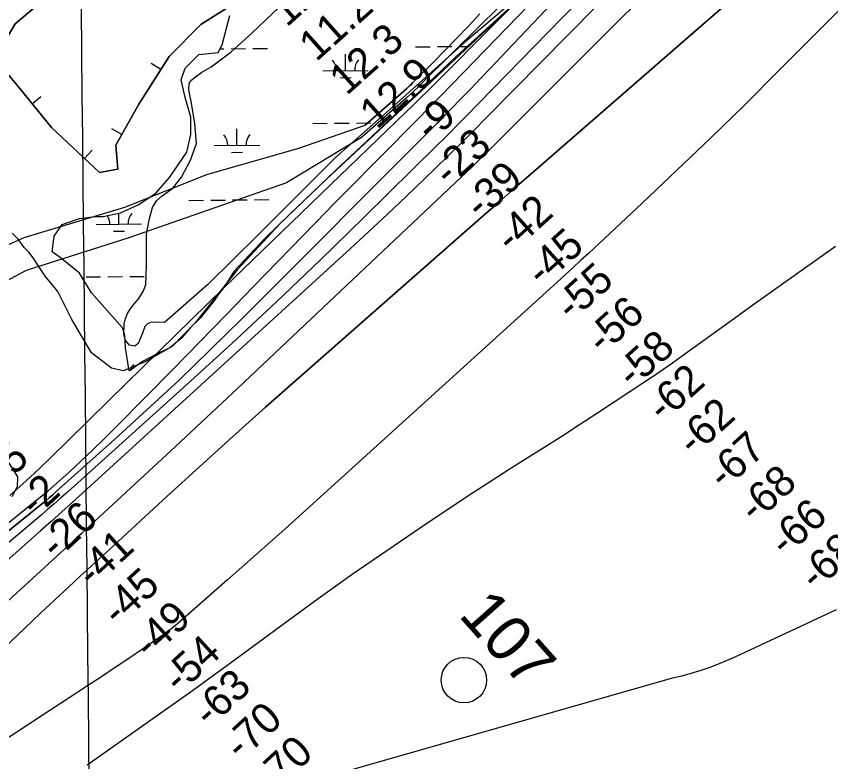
# Model space of a CAD drawing. Extents: x 3625074 to 3663148, y 511451 to 537151.
# Drawn here: x 3644919 to 3646711, y 523409 to 525048 of the extents above; entities that cross this region are included whole.
import ezdxf

# ---------------------------------------------------------------- set-up
doc = ezdxf.new("R2010")
doc.units = 0
for name, color, linetype in [('V-BORW-LINE', 7, 'Continuous'), ('V-GRID-MAJR', 7, 'Continuous'), ('V-RIVR-EDGE', 7, 'Continuous'), ('V-RIVR-IDEN', 7, 'Continuous'), ('V-RIVR-MILE', 7, 'Continuous'), ('V-RIVR-RANG', 7, 'Continuous'), ('V-SITE-VEGE', 7, 'Continuous'), ('V-TOPO-DPTH', 7, 'Continuous'), ('V-TOPO-MAJR', 7, 'Continuous'), ('V-TOPO-MINR', 7, 'Continuous'), ('V-TOPO-WATR', 7, 'Continuous'), ('V-WETL-SWMP', 7, 'Continuous')]:
    doc.layers.add(name, color=color, linetype=linetype)

msp = doc.modelspace()

# ---------------------------------------------------------------- linework, layer by layer
at = {"layer": 'V-BORW-LINE'}
for p, q in [((3645236.7, 524931), (3645215.6, 524944.4)), ((3644953.7, 524855.9), (3644973, 524871.7)), ((3645151.1, 524788.1), (3645129.3, 524800.4)), ((3645068.6, 524735.7), (3645085.7, 524754))]:
    msp.add_line(p, q, dxfattribs=at)
for points in [[(3645416.6, 525088.6), (3645324.6, 525030.4), (3645255, 524959.9), (3645188.7, 524855.3), (3645137.9, 524764.5), (3645142.5, 524712.3), (3645101.9, 524704.5), (3644996.6, 524803.3), (3644926.5, 524889.2), (3644870.6, 524955), (3644916.3, 525031.6), (3645018.6, 525118.2)], [(3645018.6, 525118.2), (3644916.3, 525031.6), (3644870.6, 524955), (3644926.5, 524889.2), (3644996.6, 524803.3), (3645101.9, 524704.5), (3645142.5, 524712.3), (3645137.9, 524764.5), (3645188.7, 524855.3), (3645255, 524959.9), (3645324.6, 525030.4), (3645416.6, 525088.6)]]:
    msp.add_lwpolyline(points, dxfattribs=at)
at = {"layer": 'V-GRID-MAJR'}
msp.add_spline([(3645143, 517019), (3645082.2, 523076.2), (3645021.4, 529136.9), (3644995.2, 531741.3)], degree=3, dxfattribs=at)
at = {"layer": 'V-RIVR-EDGE'}
for points in [[(3646153.5, 525201.8), (3645944.1, 525009.3), (3645820.7, 524893.8), (3645601.4, 524689.7), (3645498.9, 524591.9), (3645405.5, 524491.1), (3645312.1, 524373.7), (3645262.9, 524322.9), (3645202.2, 524288.1), (3645154.3, 524268.7), (3645128, 524274.2), (3645109, 524289), (3645084.6, 524308), (3645041.3, 524381.7), (3645010.2, 524443), (3644982.7, 524476.8), (3644955.8, 524516.7), (3644946.6, 524529.6), (3644936.3, 524539.4), (3644922.2, 524559), (3644910, 524571.3)], [(3644900.2, 524068.9), (3644921.5, 524035.2), (3644920.9, 524013.1), (3644909.2, 523991.1)]]:
    msp.add_lwpolyline(points, dxfattribs=at)
at = {"layer": 'V-RIVR-MILE'}
msp.add_circle((3645903.7, 523588.3), 50, dxfattribs=at)
at = {"layer": 'V-SITE-VEGE'}
for points in [[(3645391.3, 524970), (3645437.2, 525011.4), (3645526.6, 525096.7), (3645590, 525152), (3645730.5, 525280.3), (3645899.9, 525442.9), (3645931.2, 525482), (3645947.8, 525508.5), (3645953, 525531)], [(3646015.3, 525084.5), (3645904.4, 524989.9), (3645741.4, 524844.3), (3645621.2, 524737.6), (3645452.3, 524569.1), (3645339.8, 524457.3), (3645245.2, 524374.7), (3645220.1, 524375.6), (3645214.2, 524374.5), (3645207.5, 524371.7), (3645201.6, 524366.2), (3645196.8, 524351.2), (3645190.8, 524337.3), (3645186.9, 524328.6), (3645179.4, 524323.1), (3645168.3, 524325.1), (3645158.8, 524335.4), (3645155.7, 524348.1), (3645156.5, 524371.4), (3645159.3, 524383.6), (3645163.2, 524394.7), (3645169.2, 524403.8), (3645175.9, 524412.9), (3645188.6, 524427.5), (3645198.9, 524444.1), (3645204, 524458.7), (3645205.7, 524498.6), (3645205.4, 524569.4), (3645212.1, 524603.7), (3645218.9, 524627.5), (3645227.6, 524642.1), (3645239.5, 524653.1), (3645263.2, 524670.5), (3645282.2, 524694.2), (3645302.4, 524732.1), (3645315.1, 524768.1), (3645312, 524813.5), (3645303.8, 524861), (3645298.3, 524886.3), (3645299.5, 524900.5), (3645303.1, 524907.2), (3645312.9, 524915.1), (3645327.2, 524925), (3645347.8, 524936.8), (3645391.3, 524970)]]:
    msp.add_lwpolyline(points, dxfattribs=at)
at = {"layer": 'V-TOPO-DPTH'}
for points in [[(3644441.3, 523543.7), (3644974.5, 523975.3), (3644982.8, 523982), (3644990.9, 523988.9), (3644999, 523995.8), (3645006.9, 524002.9), (3645135, 524117.4), (3645206.3, 524182.4), (3645277, 524248.1), (3645346.5, 524315.1), (3645415.3, 524382.8), (3645844.9, 524812.9), (3645848.5, 524816.4), (3645852, 524820), (3645855.5, 524823.6), (3645859, 524827.2), (3645896.5, 524865.9), (3645918.7, 524889), (3645940.9, 524912), (3645963, 524935.1), (3645985.1, 524958.3), (3646663.3, 525672.6)], [(3646663.3, 525672.6), (3645985.1, 524958.3), (3645963, 524935.1), (3645940.9, 524912), (3645918.7, 524889), (3645896.5, 524865.9), (3645859, 524827.2), (3645855.5, 524823.6), (3645852, 524820), (3645848.5, 524816.4), (3645844.9, 524812.9), (3645415.3, 524382.8), (3645346.5, 524315.1), (3645277, 524248.1), (3645206.3, 524182.4), (3645135, 524117.4), (3645006.9, 524002.9), (3644999, 523995.8), (3644990.9, 523988.9), (3644982.8, 523982), (3644974.5, 523975.3), (3644441.3, 523543.7)], [(3646675.6, 525557.3), (3645952.9, 524824.9), (3645925.3, 524797), (3645897.5, 524769.3), (3645869.5, 524741.7), (3645841.4, 524714.3), (3645817, 524690.7), (3645776.5, 524651.7), (3645735.7, 524612.9), (3645694.6, 524574.6), (3645653.2, 524536.5), (3645065.2, 524000.3), (3645042, 523979.3), (3645018.8, 523958.3), (3644995.5, 523937.5), (3644972.2, 523916.7), (3644897.9, 523850.8)], [(3646675.6, 525557.3), (3645952.9, 524824.9), (3645925.3, 524797), (3645897.5, 524769.3), (3645869.5, 524741.7), (3645841.4, 524714.3), (3645817, 524690.7), (3645776.5, 524651.7), (3645735.7, 524612.9), (3645694.6, 524574.6), (3645653.2, 524536.5), (3645065.2, 524000.3), (3645042, 523979.3), (3645018.8, 523958.3), (3644995.5, 523937.5), (3644972.2, 523916.7), (3644897.9, 523850.8)], [(3644904.4, 523994.5), (3644926.9, 524014.3), (3644949.2, 524034.5), (3644971.1, 524055.1), (3644992.7, 524075.9), (3645162.2, 524242.3), (3645268.6, 524346.3), (3645375.1, 524450.2), (3645482, 524553.7), (3645589, 524657.1), (3645776.2, 524837.3), (3645792.3, 524852.9), (3645808.4, 524868.6), (3645824.3, 524884.4), (3645840.2, 524900.3), (3646099.8, 525162.1)], [(3646099.8, 525162.1), (3645840.2, 524900.3), (3645824.3, 524884.4), (3645808.4, 524868.6), (3645792.3, 524852.9), (3645776.2, 524837.3), (3645589, 524657.1), (3645482, 524553.7), (3645375.1, 524450.2), (3645268.6, 524346.3), (3645162.2, 524242.3), (3644992.7, 524075.9), (3644971.1, 524055.1), (3644949.2, 524034.5), (3644926.9, 524014.3), (3644904.4, 523994.5)], [(3644831.5, 523699.4), (3645042.5, 523892.8), (3645052.4, 523901.8), (3645062.2, 523910.9), (3645072, 523919.9), (3645081.8, 523929), (3645200.1, 524038.2), (3645268.9, 524102.1), (3645337.6, 524166), (3645406.1, 524230.2), (3645474.4, 524294.6), (3645910.2, 524706.2), (3645922, 524717.4), (3645933.8, 524728.8), (3645945.5, 524740.3), (3645957.1, 524751.8), (3646122.3, 524916.7), (3646216.4, 525010.9), (3646310.4, 525105.1)], [(3644831.5, 523699.4), (3645042.5, 523892.8), (3645052.4, 523901.8), (3645062.2, 523910.9), (3645072, 523919.9), (3645081.8, 523929), (3645200.1, 524038.2), (3645268.9, 524102.1), (3645337.6, 524166), (3645406.1, 524230.2), (3645474.4, 524294.6), (3645910.2, 524706.2), (3645922, 524717.4), (3645933.8, 524728.8), (3645945.5, 524740.3), (3645957.1, 524751.8), (3646122.3, 524916.7), (3646216.4, 525010.9), (3646310.4, 525105.1)], [(3646495, 525087.9), (3646413.4, 525016), (3646051.7, 524701.8), (3646025.4, 524678.9), (3645999.2, 524656), (3645972.9, 524633), (3645946.7, 524610), (3645540.2, 524252.8), (3645467.4, 524188.4), (3645394.8, 524123.6), (3645322.7, 524058.3), (3645250.9, 523992.7), (3645124.1, 523875.9), (3645115.9, 523868.5), (3645107.8, 523861), (3645099.6, 523853.5), (3645091.5, 523846), (3645083.3, 523838.6), (3645075.1, 523831.1), (3645067, 523823.6), (3645058.8, 523816.1), (3645034.2, 523793.4), (3645013.8, 523774.5), (3644993.4, 523755.6), (3644973.1, 523736.5), (3644952.9, 523717.4), (3644697.3, 523474.3)], [(3644697.3, 523474.3), (3644952.9, 523717.4), (3644973.1, 523736.5), (3644993.4, 523755.6), (3645013.8, 523774.5), (3645034.2, 523793.4), (3645058.8, 523816.1), (3645067, 523823.6), (3645075.1, 523831.1), (3645083.3, 523838.6), (3645091.5, 523846), (3645099.6, 523853.5), (3645107.8, 523861), (3645115.9, 523868.5), (3645124.1, 523875.9), (3645250.9, 523992.7), (3645322.7, 524058.3), (3645394.8, 524123.6), (3645467.4, 524188.4), (3645540.2, 524252.8), (3645946.7, 524610), (3645972.9, 524633), (3645999.2, 524656), (3646025.4, 524678.9), (3646051.7, 524701.8), (3646413.4, 525016), (3646495, 525087.9)], [(3645686.6, 524808.6), (3645777.8, 524889.6), (3645781.1, 524892.5), (3645784.3, 524895.5), (3645787.4, 524898.5), (3645790.5, 524901.5), (3645836.6, 524947.3), (3645862.6, 524973.4), (3645888.3, 524999.8), (3645913.7, 525026.4), (3645938.9, 525053.3)], [(3644172, 523524.5), (3644353.2, 523733.8), (3644425.8, 523927.3), (3644530.2, 524256), (3644575.5, 524350.5), (3644643.3, 524413.5), (3644733.5, 524471.8), (3644936.5, 524561.4), (3645157.5, 524628.5), (3645337.9, 524700.1), (3645540.8, 524758.2), (3645686.6, 524808.6)]]:
    msp.add_lwpolyline(points, dxfattribs=at)
at = {"layer": 'V-TOPO-MAJR'}
msp.add_lwpolyline([(3646750.5, 525082.7), (3646595.3, 524927.2), (3646521.3, 524853.8), (3646446.9, 524780.9), (3646371.6, 524708.9), (3646295.8, 524637.3), (3646177.6, 524526.8), (3646160.5, 524511), (3646143.4, 524495.2), (3646126.3, 524479.4), (3646109.1, 524463.8), (3645634.7, 524033.1), (3645572.3, 523976.7), (3645509.6, 523920.5), (3645446.6, 523864.6), (3645383.4, 523808.9), (3645268.1, 523707.9), (3645262.4, 523703), (3645256.5, 523698.3), (3645250.5, 523693.8), (3645244.3, 523689.4), (3645196.8, 523656.7), (3645166.7, 523636.2), (3645136.6, 523615.9), (3645106.3, 523595.8), (3645075.8, 523575.8), (3644973.5, 523509.3), (3644892.4, 523455.4)], dxfattribs=at)
at = {"layer": 'V-TOPO-MINR'}
for points in [[(3646663.3, 525672.6), (3645985.1, 524958.3), (3645963, 524935.1), (3645940.9, 524912), (3645918.7, 524889), (3645896.5, 524865.9), (3645859, 524827.2), (3645855.5, 524823.6), (3645852, 524820), (3645848.5, 524816.4), (3645844.9, 524812.9), (3645415.3, 524382.8), (3645346.5, 524315.1), (3645277, 524248.1), (3645206.3, 524182.4), (3645135, 524117.4), (3645006.9, 524002.9), (3644999, 523995.8), (3644990.9, 523988.9), (3644982.8, 523982), (3644974.5, 523975.3), (3644441.3, 523543.7)], [(3646675.6, 525557.3), (3645952.9, 524824.9), (3645925.3, 524797), (3645897.5, 524769.3), (3645869.5, 524741.7), (3645841.4, 524714.3), (3645817, 524690.7), (3645776.5, 524651.7), (3645735.7, 524612.9), (3645694.6, 524574.6), (3645653.2, 524536.5), (3645065.2, 524000.3), (3645042, 523979.3), (3645018.8, 523958.3), (3644995.5, 523937.5), (3644972.2, 523916.7), (3644897.9, 523850.8)], [(3646403.2, 525440.3), (3645878.7, 524899.9), (3645853.1, 524873.6), (3645827.4, 524847.4), (3645801.6, 524821.3), (3645775.8, 524795.3), (3645744, 524763.3), (3645702.2, 524721.3), (3645660.6, 524679.2), (3645619.1, 524636.9), (3645577.8, 524594.5), (3645439.5, 524452.3), (3645381, 524392.3), (3645322.5, 524332.3), (3645263.9, 524272.5), (3645205.2, 524212.7), (3645137.4, 524143.7), (3645112.3, 524118.7), (3645086.9, 524094), (3645061, 524069.8), (3645034.9, 524045.9), (3644988, 524003.8), (3644985, 524001.2), (3644982, 523998.6), (3644979, 523996.1), (3644975.9, 523993.6), (3644872, 523909.8)], [(3646192.7, 525119.5), (3646088.2, 525012.3), (3645906.3, 524826.2), (3645890.6, 524810.3), (3645875, 524794.4), (3645859.2, 524778.7), (3645843.3, 524763), (3645684.2, 524606.1), (3645588.2, 524512.6), (3645491.3, 524420.1), (3645393.1, 524328.8), (3645294.1, 524238.5), (3645031.3, 524001.7), (3645016.9, 523988.9), (3645002.5, 523976.2), (3644987.9, 523963.7), (3644973.3, 523951.2), (3644614.2, 523648.7)], [(3646310.4, 525105.1), (3646216.4, 525010.9), (3646122.3, 524916.7), (3645957.1, 524751.8), (3645945.5, 524740.3), (3645933.8, 524728.8), (3645922, 524717.4), (3645910.2, 524706.2), (3645474.4, 524294.6), (3645406.1, 524230.2), (3645337.6, 524166), (3645268.9, 524102.1), (3645200.1, 524038.2), (3645081.8, 523929), (3645072, 523919.9), (3645062.2, 523910.9), (3645052.4, 523901.8), (3645042.5, 523892.8), (3644831.5, 523699.4)], [(3646011.8, 525100.1), (3645939.5, 525028), (3645811.4, 524900.9), (3645802.9, 524892.6), (3645794.2, 524884.4), (3645785.5, 524876.3), (3645776.6, 524868.3), (3645678.7, 524781.4)], [(3646495, 525087.9), (3646413.4, 525016), (3646051.7, 524701.8), (3646025.4, 524678.9), (3645999.2, 524656), (3645972.9, 524633), (3645946.7, 524610), (3645540.2, 524252.8), (3645467.4, 524188.4), (3645394.8, 524123.6), (3645322.7, 524058.3), (3645250.9, 523992.7), (3645124.1, 523875.9), (3645115.9, 523868.5), (3645107.8, 523861), (3645099.6, 523853.5), (3645091.5, 523846), (3645083.3, 523838.6), (3645075.1, 523831.1), (3645067, 523823.6), (3645058.8, 523816.1), (3645034.2, 523793.4), (3645013.8, 523774.5), (3644993.4, 523755.6), (3644973.1, 523736.5), (3644952.9, 523717.4), (3644697.3, 523474.3)], [(3645938.9, 525053.3), (3645913.7, 525026.4), (3645888.3, 524999.8), (3645862.6, 524973.4), (3645836.6, 524947.3), (3645790.5, 524901.5), (3645787.4, 524898.5), (3645784.3, 524895.5), (3645781.1, 524892.5), (3645777.8, 524889.6), (3645686.6, 524808.6)], [(3644172, 523524.5), (3644353.2, 523733.8), (3644425.8, 523927.3), (3644530.2, 524256), (3644575.5, 524350.5), (3644643.3, 524413.5), (3644733.5, 524471.8), (3644936.5, 524561.4), (3645157.5, 524628.5), (3645337.9, 524700.1), (3645540.8, 524758.2), (3645686.6, 524808.6)], [(3645678.7, 524781.4), (3645513.6, 524681.7), (3645166.3, 524560.9), (3644940.9, 524489.3), (3644728.8, 524377.2), (3644643, 524296.3), (3644602.2, 524201.8), (3644561.1, 523976.6), (3644497.6, 523801), (3644375.5, 523657.1), (3644222.4, 523484.4)], [(3646721.3, 524541.7), (3646675.6, 524509.6), (3646630, 524477.4), (3646584.5, 524445.1), (3646539.1, 524412.7), (3646493.8, 524380.1), (3646381.4, 524299), (3646362.5, 524285.6), (3646343.5, 524272.3), (3646324.3, 524259.2), (3646305, 524246.3), (3646199.5, 524176.7), (3646160.5, 524151.1), (3646121.3, 524125.8), (3646082, 524100.8), (3646042.5, 524076.1), (3646003, 524051.3), (3645963.7, 524026.2), (3645924.6, 524000.8), (3645885.7, 523975.1), (3645810.1, 523924.7), (3645733.8, 523873), (3645658.1, 523820.7), (3645583.2, 523767.2), (3645508.7, 523713.1), (3645392.9, 523627.6), (3645371.4, 523611.8), (3645349.9, 523596.1), (3645328.2, 523580.6), (3645306.5, 523565.1), (3645074.9, 523401.5)], [(3646722.9, 523742.9), (3646499.5, 523638.8), (3646480.6, 523630.5), (3646461.5, 523622.5), (3646442.1, 523615.3), (3646422.6, 523608.6), (3646402.8, 523602.6), (3646382.8, 523597.2), (3646362.7, 523592.6), (3645646.3, 523388.4)]]:
    msp.add_lwpolyline(points, dxfattribs=at)
at = {"layer": 'V-TOPO-WATR'}
msp.add_lwpolyline([(3646099.8, 525162.1), (3645840.2, 524900.3), (3645824.3, 524884.4), (3645808.4, 524868.6), (3645792.3, 524852.9), (3645776.2, 524837.3), (3645589, 524657.1), (3645482, 524553.7), (3645375.1, 524450.2), (3645268.6, 524346.3), (3645162.2, 524242.3), (3644992.7, 524075.9), (3644971.1, 524055.1), (3644949.2, 524034.5), (3644926.9, 524014.3), (3644904.4, 523994.5)], dxfattribs=at)
at = {"layer": 'V-WETL-SWMP'}
for p, q in [((3645367.3, 524976.7), (3645375.5, 524976.8)), ((3645391.5, 524976.9), (3645423.5, 524977.2)), ((3645439.5, 524977.4), (3645471.5, 524977.7)), ((3645797.3, 524981), (3645829.3, 524981.3)), ((3645845.3, 524981.5), (3645877.3, 524981.8)), ((3645893.3, 524982), (3645911.3, 524982.1)), ((3645643.3, 524928.7), (3645642.9, 524964.7)), ((3645593.3, 524928.2), (3645693.3, 524929.2)), ((3645631.4, 524913.2), (3645655.4, 524913.4)), ((3645571, 524812.5), (3645603, 524812.9)), ((3645619, 524813), (3645651, 524813.3)), ((3645667, 524813.5), (3645699, 524813.8)), ((3645404.4, 524764.4), (3645404.1, 524800.4)), ((3645354.4, 524763.9), (3645454.4, 524764.9)), ((3645392.6, 524748.9), (3645416.6, 524749.1)), ((3645298.8, 524643.3), (3645330.8, 524643.6)), ((3645346.8, 524643.8), (3645378.8, 524644.1)), ((3645394.8, 524644.3), (3645426.8, 524644.6)), ((3645442.8, 524644.8), (3645474.8, 524645.1)), ((3645144.7, 524591), (3645144.5, 524615.3)), ((3645094.7, 524590.5), (3645194.7, 524591.5)), ((3645132.9, 524575.5), (3645156.9, 524575.7)), ((3645072.5, 524474.9), (3645104.5, 524475.2)), ((3645120.5, 524475.3), (3645152.5, 524475.7)), ((3645168.5, 524475.8), (3645200.5, 524476.1)), ((3645357.7, 524431.3), (3645359.9, 524431.3))]:
    msp.add_line(p, q, dxfattribs=at)
msp.add_lwpolyline([(3646001.7, 525064.7), (3645887.7, 524960.7), (3645747.2, 524827.3), (3645621.9, 524709.5), (3645517.4, 524610.4), (3645466.1, 524560.4), (3645397.6, 524487), (3645377.4, 524454.4), (3645366.5, 524440.8), (3645352.7, 524421.1), (3645323.3, 524384.4), (3645301.8, 524363.5), (3645281.7, 524339.4), (3645257, 524319.4), (3645230.3, 524306.4), (3645196.3, 524289.3), (3645169.7, 524269.4), (3645167.1, 524268.6), (3645159.5, 524319.2), (3645157.8, 524346.6), (3645152.7, 524362.7), (3645084, 524440), (3645058.2, 524483), (3645015.2, 524517.4), (3644998, 524530.3), (3645002.3, 524564.6), (3645019.5, 524590.4), (3645058.2, 524603.3), (3645092.5, 524607.6), (3645109.7, 524607.6), (3645148.4, 524616.2), (3645187, 524633.3), (3645225.7, 524659.1), (3645255.8, 524693.5), (3645294.4, 524749.3), (3645303, 524788), (3645303, 524826.6), (3645290.1, 524869.6), (3645281.6, 524908.3), (3645290.1, 524934), (3645320.2, 524964.1), (3645363.2, 524968.4), (3645371.8, 524985.6), (3645388.9, 525050)], dxfattribs=at)
for centre, start, end in [((3645588, 524928.6), 359.8032, 41.3469), ((3645698.5, 524929.7), 139.8032, 181.3468), ((3645349.2, 524764.4), 359.8032, 41.3469), ((3645459.7, 524765.5), 139.8032, 181.3468), ((3645200, 524592), 139.8032, 181.3468), ((3645089.5, 524590.9), 359.8032, 32.1868), ((3645203.3, 524259.4), 139.8032, 163.757)]:
    msp.add_arc(centre, 35.2, start, end, dxfattribs=at)

# ---------------------------------------------------------------- texts
at = {"layer": 'V-RIVR-IDEN'}
msp.add_text('107', height=100, rotation=311.6169, dxfattribs=at).set_placement((3645889.9, 523730.3))
at = {"layer": 'V-RIVR-RANG'}
for s, rotation, p in [('12.1', 41.7583, (3645513.7, 525022.7)), ('11.2', 41.7583, (3645578.7, 524946.7)), ('12.3', 41.7583, (3645645.5, 524872.3)), ('12.9', 41.7583, (3645712.1, 524797.7)), ('-9', 42.0401, (3645831.3, 524769.7)), ('-23', 42.0401, (3645871.6, 524671.4)), ('-39', 42.0401, (3645940.6, 524598.9)), ('-42', 42.0401, (3646008, 524525)), ('-45', 42.0401, (3646075.5, 524451.3)), ('-55', 42.0401, (3646140.7, 524375.5)), ('-56', 42.0401, (3646208.7, 524302.1)), ('-58', 42.0401, (3646275.1, 524227.3)), ('-62', 42.0401, (3646341.9, 524152.9)), ('-62', 42.0401, (3646408.6, 524078.4)), ('-67', 42.0401, (3646475.4, 524004)), ('5', 42.5658, (3644913.9, 524036.9)), ('-68', 42.0401, (3646543.8, 523931)), ('-2', 42.5658, (3644961.1, 523944.5)), ('-66', 42.0401, (3646610.9, 523856.9)), ('-26', 42.5658, (3645006.8, 523850.7)), ('-41', 42.5658, (3645086.9, 523788.5)), ('-68', 42.0401, (3646677.3, 523782.1)), ('-45', 42.5658, (3645142.9, 523704.2)), ('-49', 42.5658, (3645211.7, 523631.6)), ('-54', 42.5658, (3645277.6, 523556.4)), ('-63', 42.5658, (3645344.1, 523481.7)), ('-70', 42.5658, (3645412.9, 523409.1)), ('-70', 42.5658, (3645480.4, 523335.3))]:
    msp.add_text(s, height=67, rotation=rotation, dxfattribs=at).set_placement(p)

doc.saveas('drawing.dxf')
